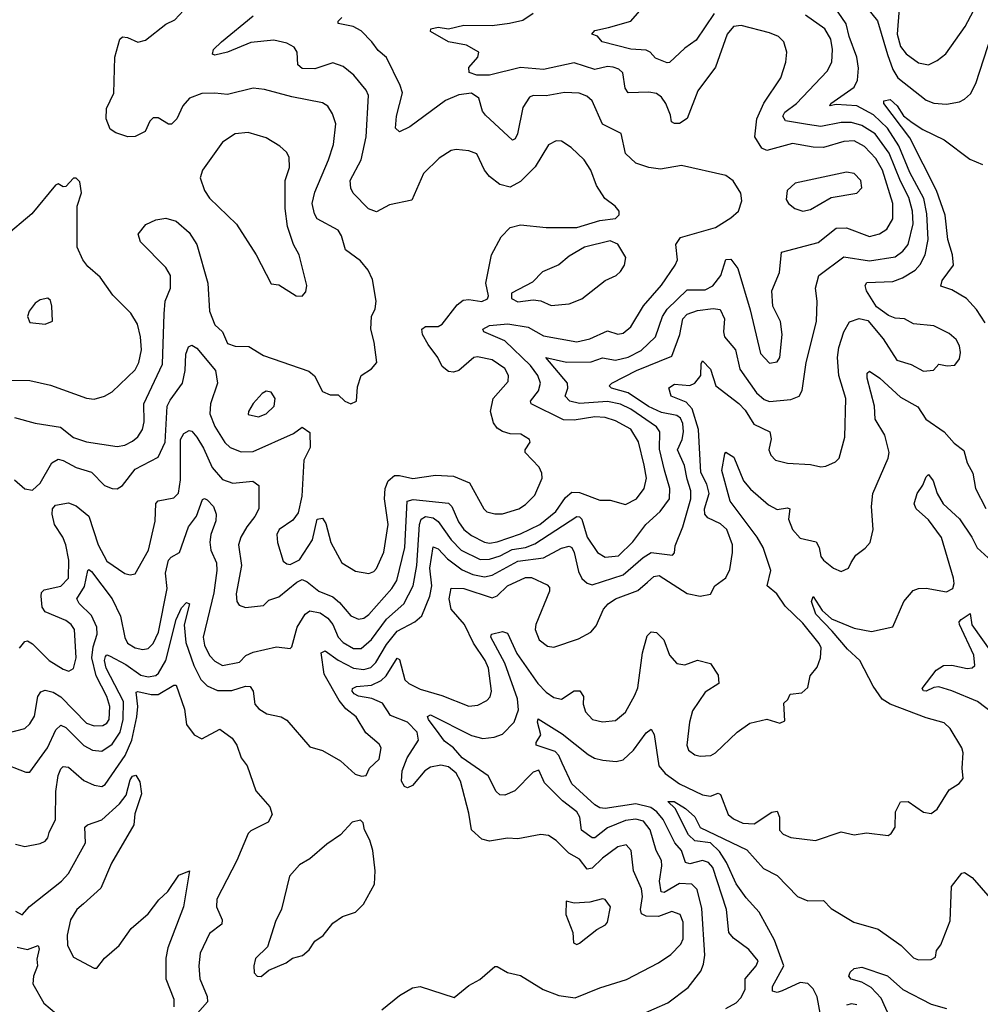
# Model space of a CAD drawing. Extents: x 1678431 to 1860718, y 384618 to 522882.
# Tile 291 of 473: x 1753155 to 1756896, y 504375 to 508211. Entities that reach past the tile are written whole.
import ezdxf

# ---------------------------------------------------------------- set-up
doc = ezdxf.new("R2010")
doc.units = 0

msp = doc.modelspace()

# ---------------------------------------------------------------- linework, layer by layer
at = {"layer": '0CON10XD'}
for points in [[(1754565, 504354.2), (1754635, 504409.6), (1754685, 504440), (1754714.3, 504444.3), (1754847.9, 504402.1), (1754905, 504449.2), (1754947.3, 504472.7), (1755005, 504523.3), (1755015, 504523.3), (1755055, 504499.4), (1755105, 504487.1), (1755193.4, 504433.4), (1755255, 504409.5), (1755318.9, 504401.1), (1755415, 504440), (1755517.8, 504472.2), (1755643.2, 504536.8), (1755690.6, 504569.4), (1755729.7, 504610.3), (1755739.1, 504630.9), (1755738.9, 504695), (1755727.5, 504725), (1755695, 504737.6), (1755642.4, 504717.6), (1755595, 504719), (1755577.4, 504727.4), (1755572.3, 504745), (1755580.2, 504795), (1755576.7, 504825), (1755545.9, 504895), (1755536.1, 504975), (1755516.9, 504996.9), (1755485, 504988.9), (1755425, 504944.7), (1755385, 504905.8), (1755365, 504902), (1755335, 504940.4), (1755294.4, 504964.4), (1755245, 505013.5), (1755215, 505032.7), (1755185, 505036.7), (1755095, 505019.5), (1755055, 505022.5), (1754985, 505010.9), (1754955, 505018.5), (1754914.5, 505055), (1754905, 505120), (1754872.1, 505245), (1754855, 505275.8), (1754825, 505300.7), (1754795, 505307.4), (1754755, 505299.7), (1754733.4, 505285), (1754685, 505227.5), (1754665, 505219.2), (1754653.9, 505223.9), (1754642.1, 505245), (1754644.8, 505285), (1754664.4, 505335.6), (1754708.6, 505405), (1754703.3, 505435), (1754665, 505473.9), (1754599.9, 505499.9), (1754568.3, 505548.3), (1754526.2, 505566.2), (1754475, 505575.6), (1754457.8, 505585), (1754450, 505595), (1754450.9, 505605), (1754467, 505613), (1754525, 505618.8), (1754563.6, 505636.4), (1754581.8, 505655), (1754625, 505724.4), (1754635, 505718), (1754655, 505639.2), (1754670.4, 505625), (1754715, 505602.4), (1754798.7, 505578.7), (1754905, 505537.2), (1754939.2, 505540.8), (1754975, 505558.9), (1754987, 505573), (1754993.3, 505595), (1754980.8, 505685), (1754967.7, 505715), (1754922.6, 505782.6), (1754887.5, 505855), (1754835.3, 505915), (1754828.1, 505955), (1754835, 505996.7), (1754885, 505995.6), (1754995, 505958.9), (1755015, 505966.5), (1755055.3, 506005), (1755125, 506038.6), (1755148.3, 506038.3), (1755209.5, 506009.5), (1755218.6, 505998.6), (1755217.9, 505985), (1755165.4, 505855), (1755163.1, 505835), (1755178.9, 505795), (1755210.5, 505770.5), (1755235, 505766.1), (1755331.4, 505798.6), (1755379.2, 505825), (1755400.2, 505849.8), (1755428.5, 505915), (1755447.1, 505935), (1755475, 505955.2), (1755562.5, 505987.5), (1755600.3, 506019.7), (1755625, 506041.3), (1755645, 506045.4), (1755755, 505975.5), (1755805, 505965.7), (1755845, 505972.9), (1755862, 506005), (1755905, 506036.2), (1755920.7, 506069.3), (1755931.8, 506135), (1755930.6, 506165), (1755909.1, 506225), (1755885, 506247.2), (1755835, 506270.3), (1755823.4, 506285), (1755822.6, 506305), (1755841, 506365), (1755831, 506401), (1755807.4, 506447.4), (1755798.2, 506615), (1755774.5, 506694.5), (1755751.3, 506721.3), (1755692.2, 506745), (1755683.1, 506776.9), (1755705, 506791.3), (1755765, 506785.3), (1755785, 506795.3), (1755808.4, 506825), (1755809.3, 506870.7), (1755815, 506881.4), (1755845, 506850), (1755866.5, 506785), (1755955.7, 506715.7), (1755980.1, 506690.1), (1756014.8, 506634.8), (1756076.4, 506605), (1756081.8, 506578.2), (1756072.5, 506535), (1756080.8, 506515), (1756098.8, 506495), (1756145, 506483.5), (1756235, 506478.5), (1756275, 506469.4), (1756295, 506471.9), (1756332, 506488), (1756347, 506503), (1756368.8, 506585), (1756372.1, 506735), (1756345.9, 506825), (1756340, 506895), (1756345, 506933.8), (1756364.8, 506995.2), (1756386.6, 507033.4), (1756425, 507046.9), (1756458.7, 507038.7), (1756517.9, 506967.9), (1756571.4, 506885), (1756627.6, 506867.6), (1756675, 506841.8), (1756713.8, 506846.2), (1756735, 506869.2), (1756767.3, 506862.7), (1756796.7, 506865), (1756815, 506890), (1756819.4, 506915), (1756815, 506940), (1756801.9, 506965), (1756775, 506988.9), (1756715, 507018.5), (1756636.2, 507026.2), (1756601.2, 507045), (1756565, 507048.5), (1756539.2, 507059.2), (1756491.9, 507091.9), (1756452.9, 507155), (1756448.5, 507175), (1756455, 507187.1), (1756555, 507190.5), (1756593.6, 507205), (1756642, 507235), (1756662.5, 507257.5), (1756682, 507295), (1756693.8, 507355), (1756688.2, 507455), (1756676.2, 507515), (1756622.2, 507615), (1756579.6, 507719.6), (1756535, 507788.9), (1756480.2, 507840.2), (1756415, 507875.7), (1756335, 507880), (1756310, 507875), (1756314.3, 507885), (1756405, 507947.5), (1756418.3, 507975), (1756422, 508022), (1756415, 508064.4), (1756385.2, 508145), (1756374, 508195), (1756295, 508312.2)], [(1755859.5, 508235), (1755789.4, 508130.6), (1755745, 508100), (1755685.9, 508044.1), (1755677.2, 508042.8), (1755631.2, 508061.2), (1755610, 508085), (1755595, 508092.1), (1755535, 508096.1), (1755424.1, 508124.1), (1755405, 508146.2), (1755384, 508155), (1755395, 508169.4), (1755448.9, 508181.1), (1755535, 508205.7), (1755596, 508275)], [(1756447, 508267), (1756496.1, 508206.1), (1756534.8, 508075.2), (1756555, 508017.5), (1756575, 507984.3), (1756685, 507897.1), (1756715, 507885.4), (1756765, 507881.2), (1756815, 507891.1), (1756835, 507901.9), (1756857.9, 507922.1), (1756878.3, 507961.7), (1756941.1, 508155), (1756999.6, 508305)], [(1756580, 508255), (1756571.9, 508155), (1756585, 508106.4), (1756607.3, 508077.3), (1756655, 508043.1), (1756694.6, 508035.4), (1756728.7, 508051.3), (1756761.9, 508078.1), (1756837.5, 508185), (1756892, 508288)], [(1753105, 505431.3), (1753175, 505450.4), (1753195, 505467.8), (1753212.4, 505497.6), (1753225.3, 505575), (1753237.7, 505592.3), (1753255, 505599.4), (1753285, 505591.2), (1753315, 505573), (1753415, 505470.5), (1753445, 505460.5), (1753479, 505461), (1753495, 505470.7), (1753503.4, 505485), (1753506.9, 505535), (1753495.2, 505575), (1753452.4, 505655), (1753436.7, 505725), (1753441.5, 505768.5), (1753456.9, 505816.9), (1753455.8, 505845), (1753435, 505890), (1753386.8, 505936.8), (1753377.7, 505955), (1753407.5, 506002.5), (1753420, 506065), (1753425, 506069.1), (1753435, 506061.8), (1753515.7, 505955), (1753547.2, 505887.2), (1753565, 505804), (1753575, 505782.3), (1753605, 505763.7), (1753635, 505758.2), (1753655, 505762), (1753675, 505780.9), (1753695.4, 505824.6), (1753729.3, 505995), (1753722.6, 506055), (1753734.6, 506105), (1753745, 506117.5), (1753778.2, 506135), (1753812, 506235), (1753843.2, 506276.8), (1753867.8, 506342.2), (1753875, 506345.9), (1753885, 506341.1), (1753909.6, 506315), (1753920, 506285), (1753918.5, 506258.5), (1753899.1, 506205), (1753895.6, 506175.6), (1753899.6, 506145), (1753921.1, 506095), (1753922.6, 506065), (1753911.5, 505978.5), (1753870.4, 505805), (1753875, 505774.4), (1753893.9, 505733.9), (1753915, 505711.8), (1753945, 505695.3), (1754011.5, 505708.5), (1754036, 505734), (1754065, 505746.7), (1754155, 505767.5), (1754208.6, 505761.4), (1754215, 505767.5), (1754235.3, 505845), (1754266.4, 505895), (1754285, 505907.9), (1754325, 505900), (1754355, 505879.4), (1754374.1, 505855), (1754396.1, 505806.1), (1754415, 505784.8), (1754455, 505761.6), (1754485, 505761.8), (1754525, 505796.8), (1754583.7, 505876.3), (1754651.1, 505935), (1754688, 506005), (1754702.2, 506085), (1754711.8, 506245), (1754719.2, 506265), (1754735, 506276), (1754765, 506270), (1754785, 506256.3), (1754835, 506185.2), (1754875, 506144.4), (1754948.1, 506108.2), (1754985, 506109.6), (1755027, 506123), (1755072.8, 506147.2), (1755125, 506154.9), (1755160.9, 506169.1), (1755325, 506275.3), (1755335, 506274.7), (1755344.8, 506264.8), (1755364.9, 506194.9), (1755405.6, 506135.6), (1755435, 506117.6), (1755487.4, 506122.6), (1755543.6, 506176.4), (1755593.2, 506245), (1755648.9, 506295), (1755685.9, 506344.1), (1755686.9, 506385), (1755665.9, 506455.9), (1755647.4, 506537.4), (1755648.1, 506605), (1755634.8, 506625), (1755535, 506693.4), (1755495, 506713.3), (1755445, 506723.5), (1755335.9, 506715.9), (1755297.5, 506725), (1755279.6, 506745), (1755290.3, 506775), (1755288.4, 506795), (1755204.4, 506895), (1755285, 506877.2), (1755381.3, 506878.7), (1755425, 506893.3), (1755475.5, 506884.5), (1755525, 506896.5), (1755575, 506922.7), (1755631.9, 506975), (1755658.8, 507055), (1755677, 507083), (1755755, 507158.5), (1755825, 507159), (1755855, 507173.8), (1755885.6, 507214.4), (1755905, 507276.9), (1755925, 507277.7), (1755951.9, 507241.9), (1756000.5, 507080.5), (1756040.1, 506910.1), (1756075, 506873.1), (1756105, 506878.6), (1756115.4, 506895), (1756125.3, 506985), (1756117.7, 507035), (1756088.9, 507095), (1756084.3, 507155), (1756114.5, 507225.5), (1756122.5, 507305), (1756265, 507343.4), (1756335, 507398.9), (1756375, 507399.5), (1756465, 507366.7), (1756503.3, 507376.7), (1756532.5, 507395), (1756556.2, 507435), (1756555.7, 507495), (1756515, 507624.5), (1756489.7, 507669.7), (1756445, 507717.1), (1756405, 507739.2), (1756365, 507736.1), (1756285, 507712.4), (1756245, 507713.8), (1756165, 507728.9), (1756065, 507700.9), (1756045, 507710), (1756018.2, 507755), (1756026.5, 507825), (1756053.9, 507886.1), (1756119.6, 507985), (1756139.1, 508045), (1756142.7, 508085), (1756131.1, 508125), (1756110.8, 508145), (1756075, 508160), (1755965, 508188.2), (1755935, 508184.5), (1755910, 508155), (1755864.7, 508025.3), (1755796.7, 507933.3), (1755754.1, 507825.9), (1755725, 507807.1), (1755705, 507806.4), (1755693.6, 507813.6), (1755689.2, 507839.3), (1755671.4, 507885), (1755655, 507908.5), (1755635, 507923.3), (1755605, 507928.2), (1755525, 507926.5), (1755513.8, 507943.8), (1755504.3, 508004.3), (1755488.6, 508018.6), (1755466.5, 508026.5), (1755445, 508028.3), (1755395, 508017), (1755315, 508042.2), (1755195, 508017.3), (1755105, 508024.7), (1754985.5, 507994.5), (1754935, 507994.7), (1754906.2, 508005), (1754903.8, 508025), (1754940, 508065), (1754943.1, 508085), (1754895, 508111.9), (1754825, 508124.1), (1754755.6, 508165), (1754755.8, 508175), (1754785, 508181.4), (1754825, 508174.7), (1754885, 508189.4), (1754995, 508188.1), (1755062.7, 508197.3), (1755115, 508209.5), (1755155, 508236.4)], [(1753135, 506660.7), (1753215, 506638.8), (1753313.5, 506623.5), (1753365, 506583.1), (1753415, 506566.8), (1753535, 506548.2), (1753565, 506553.6), (1753595, 506569.1), (1753615, 506585.4), (1753633.5, 506615), (1753640.3, 506645), (1753638.1, 506715), (1753711.5, 506868.5), (1753717.6, 507065), (1753721.2, 507115), (1753742.1, 507165), (1753743.1, 507215), (1753724.4, 507245), (1753626.2, 507345), (1753616.2, 507375), (1753646.3, 507413.7), (1753685, 507431.9), (1753725, 507437.1), (1753765, 507426.4), (1753815, 507382.5), (1753844.6, 507335), (1753887.7, 507185), (1753894, 507075), (1753915, 507022.5), (1753944.8, 506994.8), (1753965, 506949.6), (1753995, 506939.2), (1754047.3, 506937.3), (1754105, 506902.2), (1754281.7, 506841.7), (1754303.6, 506823.6), (1754335, 506762.2), (1754365, 506750), (1754395, 506750), (1754421.2, 506725), (1754445, 506714), (1754466.7, 506725), (1754470.7, 506780.7), (1754485.6, 506824.4), (1754525, 506851.4), (1754545.5, 506875), (1754535.5, 506955), (1754522.1, 507005), (1754525.6, 507054.4), (1754540, 507085), (1754542.9, 507115), (1754529.1, 507199.1), (1754512.5, 507235), (1754482, 507272), (1754424.7, 507314.7), (1754408.7, 507368.7), (1754395, 507391.1), (1754313.6, 507435), (1754302.9, 507455), (1754294.7, 507495), (1754305, 507539.2), (1754358.2, 507665), (1754376.7, 507725), (1754386.1, 507805), (1754373.9, 507843.9), (1754355, 507874.2), (1754335, 507886.7), (1754215, 507910), (1754108.9, 507938.9), (1754065, 507943.5), (1753965, 507919.1), (1753914.6, 507924.6), (1753865, 507924), (1753816.9, 507905), (1753790.5, 507875), (1753767.5, 507825), (1753745.8, 507804.2), (1753734.4, 507804.4), (1753695, 507828), (1753675, 507828.8), (1753662, 507815), (1753643.8, 507775), (1753605, 507755.5), (1753576.7, 507755), (1753529.6, 507769.6), (1753507.3, 507785), (1753491.6, 507825), (1753493.5, 507865), (1753521.4, 507925), (1753525.8, 508065), (1753545.6, 508134.4), (1753555, 508144), (1753575, 508141.9), (1753615, 508123.6), (1753645, 508130.5), (1753725, 508192.9), (1753759.3, 508210.7), (1753793.3, 508246.7)], [(1753155, 505763.3), (1753175, 505788.8), (1753185, 505791.2), (1753205, 505779.2), (1753270, 505715), (1753325, 505681.2), (1753346.6, 505673.4), (1753365, 505684), (1753375.2, 505725), (1753369.2, 505835), (1753356.2, 505855), (1753335, 505870.3), (1753253.9, 505903.9), (1753242.7, 505922.7), (1753238.3, 505965), (1753240.7, 505979.3), (1753250.3, 505989.7), (1753315, 506004.3), (1753345, 506035.6), (1753347.2, 506105), (1753335.2, 506165), (1753323.4, 506195), (1753290.5, 506245), (1753281.5, 506285), (1753283.4, 506305), (1753295, 506320), (1753345, 506328.9), (1753375, 506316.8), (1753425, 506277.5), (1753460.2, 506165), (1753495, 506101.3), (1753565, 506053.6), (1753585, 506048.5), (1753605, 506052.9), (1753656.7, 506145), (1753682.2, 506257.8), (1753685, 506325.7), (1753695, 506337.1), (1753755, 506348.5), (1753773.7, 506366.3), (1753781.8, 506418.2), (1753781.7, 506575), (1753795, 506598.5), (1753815, 506610.8), (1753825, 506608.6), (1753845, 506584.6), (1753871.6, 506541.6), (1753905, 506466.2), (1753945, 506419.2), (1753985, 506405.9), (1754063, 506413), (1754086.2, 506396.2), (1754086, 506305), (1754071.6, 506275), (1754039.8, 506235), (1754015.8, 506195), (1754008, 506165), (1754019.3, 506085), (1753997.7, 505975), (1754000.9, 505945), (1754010.4, 505930.4), (1754035, 505920.6), (1754105, 505929.6), (1754125, 505950), (1754165, 505962.8), (1754235, 506020), (1754255, 506029.6), (1754275, 506021.5), (1754320, 505985), (1754375, 505962.4), (1754401.1, 505941.1), (1754445, 505888.2), (1754475, 505875.3), (1754495, 505879.3), (1754515, 505894.1), (1754604.7, 505995), (1754623.6, 506026.4), (1754655.1, 506154.9), (1754664.3, 506335.7), (1754688, 506342), (1754825, 506327.4), (1754838.6, 506315), (1754863.5, 506255), (1754885.1, 506225.1), (1754915, 506202), (1754965, 506176), (1754985, 506172.2), (1755015, 506176.6), (1755105, 506208.5), (1755180.3, 506245), (1755242.9, 506295), (1755280.9, 506349.1), (1755305, 506371), (1755335, 506369.5), (1755415, 506339.2), (1755455, 506339.1), (1755515, 506322.8), (1755557.3, 506345), (1755587.8, 506385), (1755596.2, 506425), (1755586.6, 506475), (1755565, 506566.7), (1755535.4, 506615.4), (1755475, 506648), (1755435, 506660.7), (1755395, 506663.5), (1755315, 506651), (1755272.7, 506652.7), (1755146.9, 506715), (1755144.7, 506725), (1755175.7, 506765), (1755183.9, 506795), (1755173.5, 506825), (1755145, 506864.4), (1755045, 506960.4), (1754962.9, 506995), (1754958.6, 507005), (1754985, 507019.5), (1755056.6, 507026.6), (1755135, 507012.9), (1755195, 506980), (1755325, 506956), (1755375, 506967.6), (1755445, 506999.1), (1755485, 506985.6), (1755505, 506990), (1755535.5, 507015), (1755584, 507096), (1755655, 507176.4), (1755707.3, 507255), (1755716.5, 507275), (1755711.1, 507335), (1755728.1, 507361.9), (1755865, 507401.5), (1755925, 507439.4), (1755954, 507465), (1755967.5, 507505), (1755964.2, 507535), (1755933.7, 507583.7), (1755905, 507604.4), (1755732.8, 507642.8), (1755651.4, 507628.6), (1755605, 507634.7), (1755555, 507651.5), (1755515, 507689.2), (1755497, 507767), (1755425, 507803.8), (1755385.3, 507895.3), (1755363.3, 507913.3), (1755334.7, 507924.7), (1755277.4, 507927.4), (1755205, 507914.7), (1755155, 507915.4), (1755140.9, 507909.1), (1755115, 507869.2), (1755093.3, 507766.7), (1755085, 507746.9), (1755075, 507741.1), (1754968.8, 507838.8), (1754957.9, 507855), (1754943.4, 507905), (1754915, 507924.3), (1754865, 507918.8), (1754813.7, 507896.3), (1754675, 507793.6), (1754635, 507774.2), (1754618.6, 507788.6), (1754622.5, 507835), (1754645.6, 507925.6), (1754637.6, 507955), (1754583.4, 508063.4), (1754550.8, 508090.8), (1754526.7, 508125), (1754485, 508167), (1754454.3, 508184.3), (1754395.8, 508195.8), (1754395.6, 508205), (1754410.2, 508219.8)], [(1755415, 507428.1), (1755475, 507436.2), (1755489.5, 507450.5), (1755490, 507465), (1755473.8, 507485), (1755434.4, 507515), (1755401.9, 507565), (1755380, 507625), (1755353.1, 507665), (1755302.8, 507712.8), (1755265, 507738.1), (1755245, 507738.6), (1755215, 507722.9), (1755162.4, 507637.6), (1755105, 507580.5), (1755065, 507558.8), (1755025, 507569.2), (1754985, 507600), (1754966, 507625), (1754935, 507688.6), (1754905, 507700), (1754855, 507705.7), (1754835, 507701.4), (1754789.1, 507670.9), (1754728.2, 507611.8), (1754682.3, 507507.7), (1754595, 507490), (1754545, 507462.7), (1754513.8, 507473.8), (1754454.4, 507535), (1754444.4, 507555), (1754442.3, 507585), (1754485.5, 507665.5), (1754504.8, 507755), (1754513.2, 507915), (1754505, 507936.7), (1754456, 507995), (1754415, 508028.9), (1754375, 508042.9), (1754305, 508019.5), (1754255, 508020.7), (1754237.9, 508035), (1754236, 508085), (1754223.6, 508103.6), (1754195, 508119.3), (1754145, 508130.5), (1754055, 508121.7), (1753965, 508084.5), (1753915, 508072.9), (1753906.1, 508076.1), (1753910.6, 508095), (1753941.5, 508125), (1754065, 508225.5)], [(1756158.8, 506731.2), (1756191.4, 506745), (1756203, 506767), (1756217.5, 506875), (1756258.9, 507035), (1756261.3, 507115), (1756254.6, 507165.4), (1756267.3, 507215), (1756365, 507286.6), (1756465, 507271.5), (1756565, 507287.4), (1756595, 507308.7), (1756615.2, 507334.9), (1756635.2, 507415.2), (1756632.3, 507465), (1756618.3, 507518.3), (1756585, 507582.4), (1756541.1, 507691.1), (1756486.3, 507766.3), (1756435, 507798.4), (1756395, 507810.3), (1756355, 507810.8), (1756275, 507795.2), (1756223.2, 507803.2), (1756137.1, 507817.1), (1756126.7, 507835), (1756135, 507851.1), (1756180.9, 507885), (1756299.6, 508010.4), (1756317.7, 508045), (1756320.6, 508095), (1756314.7, 508135), (1756290.4, 508175), (1756215, 508228.4)], [(1756915, 507030.5), (1756882, 507082), (1756841.9, 507125), (1756785, 507158.5), (1756742.6, 507172.6), (1756748.2, 507195), (1756792.5, 507255), (1756787.7, 507295), (1756770, 507355), (1756758.9, 507448.9), (1756726, 507546), (1756621.2, 507751.2), (1756520, 507885), (1756521.2, 507895), (1756545, 507900), (1756572.2, 507875), (1756597, 507837), (1756630.5, 507810.5), (1756672.6, 507782.6), (1756755, 507743.3), (1756855, 507667.9), (1756905, 507646.9)], [(1754255, 507133.3), (1754269.5, 507150.5), (1754273.8, 507175), (1754243.5, 507295), (1754221.1, 507335), (1754198.2, 507405), (1754188.7, 507475), (1754189.6, 507585), (1754205.5, 507635), (1754204.3, 507675), (1754194.3, 507694.3), (1754168.3, 507718.3), (1754115, 507750.5), (1754045, 507770.9), (1753993.9, 507766.1), (1753945, 507734.3), (1753867.1, 507625), (1753858.6, 507595), (1753875.5, 507545), (1753895, 507515.6), (1753999.1, 507415), (1754075.8, 507295), (1754135, 507182.5), (1754165, 507177.5), (1754232.5, 507135), (1754255, 507133.3)], [(1753125, 506806.4), (1753195, 506805.4), (1753275, 506787.3), (1753415, 506736.8), (1753445, 506732.9), (1753486.1, 506743.9), (1753515, 506761.1), (1753605, 506847.5), (1753619.7, 506875), (1753629, 506925), (1753626.1, 506976.1), (1753614.2, 507024.2), (1753587.8, 507067.8), (1753518.3, 507138.3), (1753468.3, 507208.3), (1753420.1, 507250.1), (1753400.9, 507275), (1753379.2, 507325), (1753379.1, 507445), (1753379.1, 507485), (1753395.9, 507535.9), (1753388.8, 507578.8), (1753375, 507593.3), (1753365, 507593.3), (1753335, 507561.2), (1753325, 507560), (1753305, 507571.2), (1753295, 507566), (1753201.9, 507455), (1753095, 507363.5)], [(1756205, 507464.5), (1756235, 507471.5), (1756315, 507518.9), (1756415.4, 507534.6), (1756434.5, 507555.5), (1756430.5, 507585), (1756405, 507611.9), (1756375, 507616.7), (1756175, 507574.2), (1756144, 507545), (1756140.3, 507510.3), (1756148.8, 507495), (1756173.8, 507475), (1756205, 507464.5)], [(1753135, 506418.8), (1753175, 506382.9), (1753205, 506378.1), (1753235, 506405.7), (1753280.9, 506485), (1753305, 506498.6), (1753325, 506494.3), (1753375, 506467), (1753435, 506448.5), (1753485, 506396.9), (1753515, 506384.4), (1753535, 506383.1), (1753555, 506395.8), (1753605, 506460), (1753695, 506506.2), (1753721.7, 506565), (1753730.2, 506705), (1753741, 506729), (1753789, 506795), (1753799.4, 506845), (1753802.2, 506907.8), (1753812.9, 506937.1), (1753825, 506942.9), (1753845, 506931.5), (1753917.3, 506845), (1753926.1, 506795), (1753897.8, 506715), (1753895.7, 506675), (1753915, 506626.4), (1753954.4, 506564.4), (1753975, 506543.8), (1754017.3, 506527.2), (1754065, 506528.6), (1754221, 506599), (1754255, 506623.3), (1754285, 506602.5), (1754286.2, 506545), (1754261.8, 506495), (1754254.4, 506355), (1754240.3, 506289.7), (1754218.8, 506261.2), (1754165.6, 506225), (1754156.5, 506205), (1754158.9, 506175), (1754181.5, 506101.5), (1754195, 506090.9), (1754209.1, 506089.1), (1754245, 506106.9), (1754295.5, 506185), (1754314.2, 506265.8), (1754335, 506268.8), (1754347.9, 506247.9), (1754366.9, 506175), (1754410, 506095), (1754462.4, 506062.4), (1754515, 506053.6), (1754535, 506061.5), (1754545, 506073.1), (1754573.2, 506136.8), (1754590.5, 506245), (1754576.2, 506345), (1754578, 506385), (1754590.3, 506415), (1754615, 506434.7), (1754635, 506435.9), (1754686, 506424), (1754775, 506437.1), (1754845, 506432.7), (1754906.5, 506406.5), (1754962.5, 506305), (1754975, 506293.6), (1755005, 506285.4), (1755035, 506286.2), (1755099.2, 506305), (1755125, 506322.2), (1755160.9, 506359.1), (1755190, 506425), (1755188.9, 506445), (1755178.2, 506468.2), (1755124.4, 506525), (1755124.2, 506535.8), (1755143.3, 506565), (1755141.2, 506575), (1755107, 506597), (1755065, 506597.5), (1755035, 506606.4), (1755015, 506619.4), (1755000.7, 506640.7), (1754988.5, 506685), (1754999.2, 506735), (1755057.9, 506802.1), (1755058.5, 506825), (1755045, 506852.5), (1754995, 506885.6), (1754937.9, 506897.9), (1754924.2, 506895), (1754865, 506844.6), (1754845, 506837.9), (1754825, 506841.1), (1754800.3, 506860.3), (1754783.8, 506895), (1754746.2, 506945), (1754723.5, 506985), (1754721.4, 507005), (1754735, 507015.6), (1754785, 507016.2), (1754801.1, 507025), (1754859.2, 507100.8), (1754881.9, 507118.1), (1754905, 507120.9), (1754955, 507113.6), (1754976.8, 507123.2), (1754980.8, 507135), (1754970.9, 507185), (1754992.2, 507295), (1755030.9, 507365), (1755065, 507401.1), (1755105, 507411.2), (1755205, 507401.5), (1755325, 507401.8), (1755415, 507428.1)], [(1755225, 507097.5), (1755295, 507104.5), (1755345, 507123.1), (1755435.4, 507194.6), (1755478.8, 507215), (1755495, 507230), (1755510.6, 507255), (1755515.6, 507285), (1755485, 507336.2), (1755455, 507349.2), (1755355, 507324.5), (1755295, 507289.4), (1755255, 507256.4), (1755191.9, 507228.1), (1755151.7, 507188.3), (1755071.2, 507145), (1755070.8, 507125), (1755095, 507111.8), (1755155, 507120), (1755185, 507116.2), (1755225, 507097.5)], [(1753255, 507024.2), (1753283.3, 507036.7), (1753280.8, 507095), (1753275, 507117.5), (1753265, 507126.7), (1753235, 507120), (1753215, 507106.7), (1753192, 507075), (1753186.2, 507055), (1753195, 507031.2), (1753255, 507024.2)], [(1753078.9, 505318.9), (1753179.1, 505279.1), (1753195, 505279.1), (1753263.3, 505375), (1753295.9, 505445), (1753315, 505462.2), (1753335, 505454.2), (1753405, 505383.2), (1753439.2, 505365), (1753475, 505361.3), (1753515, 505388.4), (1753546.9, 505435), (1753558.8, 505485), (1753559, 505555), (1753491.4, 505685), (1753485.2, 505714.7), (1753489.8, 505730.2), (1753495, 505736.9), (1753505, 505733.3), (1753568.9, 505698.9), (1753627.5, 505657.5), (1753655, 505651.6), (1753685, 505655.8), (1753696.1, 505665), (1753724.8, 505715), (1753765, 505874.4), (1753785, 505920), (1753805, 505940.8), (1753816.4, 505935), (1753796.1, 505853.9), (1753802.5, 505785), (1753833.2, 505695), (1753860.4, 505640.4), (1753885.9, 505615.9), (1753925, 505597.7), (1753982, 505598), (1754035, 505615.3), (1754052.8, 505612.8), (1754063.9, 505595), (1754071.3, 505545), (1754087, 505527), (1754117.3, 505507.3), (1754173.3, 505495), (1754195, 505482.9), (1754285, 505378.8), (1754335, 505364.3), (1754405, 505324), (1754461.7, 505271.7), (1754486.4, 505263.6), (1754505, 505266.7), (1754518, 505295), (1754555, 505330), (1754563.1, 505375), (1754555, 505388.6), (1754503.4, 505433.4), (1754465.5, 505495), (1754425, 505526.4), (1754398.8, 505558.8), (1754341.6, 505661.6), (1754329.1, 505745), (1754345, 505752.9), (1754395.7, 505715.7), (1754455, 505685.2), (1754495, 505679.8), (1754522.3, 505687.7), (1754542.7, 505707.3), (1754583.5, 505776.5), (1754625, 505829.5), (1754694.5, 505865.5), (1754721.5, 505888.5), (1754752.9, 505965), (1754760.2, 506005), (1754752.1, 506075), (1754765, 506157.5), (1754785, 506149.1), (1754821.1, 506111.1), (1754878.1, 506068.1), (1754919.4, 506049.4), (1754965, 506041), (1754995, 506047.7), (1755095, 506101.4), (1755195, 506114.8), (1755265, 506152.1), (1755295, 506160.4), (1755305, 506155.5), (1755314.2, 506135), (1755332, 506062), (1755345, 506033.5), (1755365, 506015.4), (1755385, 506010), (1755505, 506048.4), (1755583.7, 506116.3), (1755614.6, 506135.4), (1755698, 506125), (1755705.4, 506134.6), (1755708.3, 506161.7), (1755737.7, 506235), (1755769, 506345), (1755768.6, 506375), (1755755, 506421.5), (1755743.9, 506473.9), (1755717.5, 506535), (1755734.8, 506575), (1755740, 506605), (1755737.7, 506637.7), (1755728.8, 506658.8), (1755715, 506669.3), (1755655, 506681.2), (1755603.5, 506703.5), (1755525, 506757.7), (1755460, 506775), (1755451.4, 506785), (1755460.8, 506795), (1755557.2, 506845), (1755695, 506900.4), (1755725.9, 506985), (1755738.4, 507045), (1755755, 507064.3), (1755795, 507077.6), (1755855.7, 507085.7), (1755882.6, 507082.6), (1755900.4, 507045), (1755896.4, 506995), (1755900.6, 506975), (1755942.5, 506925), (1755959.7, 506849.7), (1756025, 506757.5), (1756055, 506731.6), (1756075, 506724), (1756158.8, 506731.2)], [(1756393.2, 506096.8), (1756411.2, 506125), (1756448.3, 506151.7), (1756467.5, 506175), (1756478.6, 506225), (1756472.1, 506315), (1756478.2, 506365), (1756537.7, 506502.3), (1756541.8, 506525), (1756525, 506592.5), (1756486.9, 506655), (1756483.9, 506705), (1756455.3, 506815), (1756455.6, 506834.4), (1756465, 506841.4), (1756505.3, 506815), (1756585, 506740.3), (1756652.8, 506702.8), (1756684.5, 506655), (1756755.3, 506605.3), (1756795, 506561.9), (1756832.1, 506532.1), (1756845.5, 506485), (1756867.1, 506445), (1756877.3, 506385), (1756917.4, 506307.4)], [(1754085, 506664.5), (1754115, 506675.7), (1754146.7, 506705), (1754150, 506735), (1754135, 506760), (1754115, 506764), (1754100, 506755), (1754065, 506716.2), (1754046.7, 506685), (1754045, 506673.3), (1754085, 506664.5)], [(1755572.5, 504335), (1755679.2, 504380.8), (1755759, 504441), (1755807.5, 504505), (1755818.5, 504531.5), (1755823.2, 504566.8), (1755811.2, 504748.8), (1755793, 504823), (1755773.4, 504843.4), (1755725, 504846), (1755665, 504811.1), (1755654, 504814), (1755646.3, 504855), (1755656.3, 504915), (1755654.1, 504935), (1755633.8, 504975), (1755611, 505055), (1755585, 505088.3), (1755555, 505097.1), (1755515, 505090.9), (1755445, 505063.5), (1755395, 505024.1), (1755385, 505024.2), (1755343.5, 505053.5), (1755337, 505105), (1755325.3, 505125), (1755268.7, 505168.7), (1755198.7, 505238.7), (1755177.6, 505287.6), (1755155, 505280), (1755083.6, 505206.4), (1755045, 505189.5), (1755025, 505191.9), (1755010.5, 505205), (1754979.3, 505265), (1754878.7, 505335), (1754845, 505374.1), (1754810.2, 505400.3), (1754788.8, 505428.8), (1754746.9, 505485), (1754743.9, 505496.1), (1754755, 505503.3), (1754915, 505422.5), (1754958.5, 505411.5), (1755003.3, 505416.7), (1755035, 505428.4), (1755080.8, 505475), (1755097.8, 505522.2), (1755093.8, 505565), (1755045, 505704.7), (1754990.7, 505805), (1754993, 505817), (1755035, 505827.3), (1755055, 505821.1), (1755091.7, 505741.7), (1755173.4, 505625), (1755205, 505591.1), (1755235, 505570.4), (1755265, 505564.6), (1755315, 505596.1), (1755337.1, 505597.1), (1755351.1, 505575), (1755350.3, 505545), (1755358.5, 505515), (1755386.2, 505485), (1755425, 505475.6), (1755475, 505481.4), (1755515, 505512.9), (1755550.5, 505579.5), (1755562.4, 505607.6), (1755580.5, 505745), (1755599.2, 505810.8), (1755615, 505826), (1755635, 505824), (1755664.3, 505795), (1755685.5, 505735), (1755715, 505703.1), (1755745, 505698.2), (1755795, 505715.6), (1755845, 505702.5), (1755875, 505657.5), (1755878, 505625), (1755825, 505590.8), (1755775, 505518.6), (1755763.3, 505475), (1755752.9, 505385), (1755760, 505365), (1755785, 505347.3), (1755805, 505342.3), (1755846.7, 505345), (1755865, 505354.4), (1755949.2, 505435), (1755998.8, 505471.2), (1756065, 505486.2), (1756115, 505470), (1756135, 505480), (1756131.2, 505548.8), (1756147.3, 505562.7), (1756155.9, 505584.1), (1756201.7, 505588.3), (1756225, 505610), (1756233.3, 505655), (1756260.9, 505689.1), (1756273.5, 505725), (1756276, 505764), (1756269.1, 505780.9), (1756205, 505860), (1756136.2, 505926.2), (1756104.5, 505975), (1756066.5, 506005), (1756080, 506065), (1756050.2, 506155), (1756027.5, 506195), (1755922.3, 506335), (1755890, 506455), (1755900.9, 506519.1), (1755905, 506526), (1755936.7, 506506.7), (1755974.5, 506415), (1756001.6, 506381.6), (1756070.8, 506320.8), (1756105, 506302.8), (1756145, 506309.1), (1756154, 506305), (1756149.3, 506265), (1756165.3, 506225), (1756195, 506190.8), (1756256.9, 506176.9), (1756268.1, 506155), (1756275, 506120), (1756285, 506106), (1756325, 506074.2), (1756355, 506062), (1756383.3, 506075), (1756393.2, 506096.8)], [(1756158.8, 505025), (1756255, 505013.3), (1756355, 505047.5), (1756405, 505035.8), (1756453.6, 505043.6), (1756537.4, 505032.6), (1756549.3, 505040.7), (1756564.4, 505065.6), (1756566, 505125), (1756585.6, 505164.4), (1756615, 505165.5), (1756675, 505124.1), (1756705, 505119.3), (1756727.7, 505135), (1756775, 505210.8), (1756813.8, 505235), (1756830, 505255), (1756825.8, 505295), (1756830, 505355), (1756824.2, 505375), (1756779.3, 505449.3), (1756755, 505472.5), (1756685, 505491.8), (1756545, 505544.7), (1756513.5, 505563.5), (1756479, 505615), (1756427.2, 505715), (1756379.1, 505759.1), (1756319.2, 505829.2), (1756255.3, 505895), (1756239.5, 505945), (1756245, 505964), (1756280, 505910), (1756317.1, 505877.1), (1756405, 505840.4), (1756472.2, 505827.8), (1756555, 505846.2), (1756598.5, 505945), (1756635, 505987.3), (1756655, 505995.4), (1756685, 505996.8), (1756765, 505982.1), (1756789.5, 505995), (1756794.6, 506015), (1756791.6, 506035), (1756745, 506193.8), (1756695, 506263.2), (1756646.4, 506305), (1756639.1, 506325), (1756650.8, 506365), (1756672.9, 506397.1), (1756685, 506430), (1756695, 506438.8), (1756712.7, 506415), (1756728.2, 506365), (1756751.9, 506325), (1756815, 506266.9), (1756862.7, 506195), (1756884.1, 506154.1), (1756927.1, 506115)], [(1756945, 505510.2), (1756885, 505555.2), (1756785, 505596.9), (1756735, 505612), (1756715, 505610), (1756685, 505595.8), (1756675, 505596.7), (1756670, 505605), (1756725, 505676.6), (1756753.5, 505695), (1756785, 505697), (1756845, 505683.6), (1756864, 505686), (1756874.4, 505695), (1756871, 505735), (1756815.6, 505854.4), (1756814.6, 505865), (1756821.9, 505875), (1756857.3, 505897.3), (1756863, 505853), (1757045, 505597.5)], [(1753139.1, 504999.1), (1753175, 504990.8), (1753235, 505002.5), (1753255, 505011.2), (1753265, 505023.3), (1753269.4, 505045), (1753294.6, 505095), (1753295.8, 505205), (1753305, 505266.2), (1753315, 505292.2), (1753325, 505301.5), (1753345, 505299.5), (1753405, 505247.5), (1753445, 505228.8), (1753475, 505223.5), (1753487.9, 505232.1), (1753565.9, 505344.1), (1753591.7, 505405), (1753610.9, 505495), (1753615.5, 505535), (1753609.1, 505590.9), (1753615.4, 505594.6), (1753667.8, 505582.2), (1753695, 505582.2), (1753755, 505619.1), (1753765, 505618.6), (1753797.7, 505525), (1753805.4, 505465.4), (1753834.6, 505424.6), (1753865, 505410), (1753935, 505447.5), (1753982.7, 505412.7), (1754001.4, 505385), (1754018.1, 505335), (1754040.6, 505305), (1754075, 505206.9), (1754129.5, 505145), (1754138.2, 505115), (1754122.5, 505085), (1754055, 505051.2), (1754045, 505040.6), (1754000.4, 504935), (1753922.5, 504785), (1753921.2, 504755), (1753943.8, 504705), (1753941.9, 504688.1), (1753895, 504651.1), (1753858.2, 504575), (1753852.8, 504525), (1753856.7, 504475), (1753885.7, 504405.7), (1753887.2, 504385), (1753798.2, 504285)], [(1755905, 504358.5), (1755945, 504381.2), (1755965, 504402.2), (1755980.5, 504435), (1755980.4, 504475), (1756023.5, 504525), (1756031.5, 504545), (1755995, 504588.9), (1755935, 504632.5), (1755916.7, 504655), (1755908.2, 504745), (1755855, 504908.4), (1755837.4, 504927.4), (1755815, 504935.6), (1755765, 504923.2), (1755747.8, 504927.8), (1755732.6, 504975), (1755706.9, 505005), (1755660.6, 505095), (1755636.5, 505125), (1755612.7, 505142.7), (1755555, 505156.3), (1755435, 505137.8), (1755415, 505140.5), (1755395, 505152), (1755304.9, 505234.9), (1755268.1, 505315), (1755255.1, 505345.1), (1755240.1, 505360.1), (1755166.7, 505385), (1755166, 505395), (1755185.4, 505425), (1755171.9, 505475), (1755175, 505487.8), (1755268.5, 505428.5), (1755369, 505349), (1755394.4, 505334.4), (1755426, 505326), (1755478.2, 505321.8), (1755505, 505328.4), (1755545.3, 505365), (1755595, 505432.9), (1755615, 505447.5), (1755626.4, 505426.4), (1755644.8, 505305), (1755668.5, 505275), (1755724.5, 505234.5), (1755815, 505192), (1755845, 505186.4), (1755875, 505197.5), (1755885, 505193.1), (1755914.6, 505115), (1755935, 505097.9), (1755971.6, 505081.6), (1756015, 505078.7), (1756085, 505124.5), (1756105, 505128.1), (1756114.6, 505105), (1756113.7, 505053.7), (1756128.3, 505038.3), (1756158.8, 505025)], [(1753138.7, 504738.7), (1753165, 504724.4), (1753193, 504757), (1753318, 504855), (1753344.8, 504885.2), (1753411.5, 505005), (1753408.5, 505065), (1753419.2, 505075), (1753475, 505094.2), (1753544.2, 505155.8), (1753569.8, 505190.2), (1753585, 505249.5), (1753595, 505264.4), (1753607.9, 505267.9), (1753622.7, 505242.7), (1753629.5, 505195), (1753603, 505117), (1753599.3, 505075), (1753513, 504925), (1753471.8, 504828.2), (1753403.6, 504766.4), (1753377.8, 504745), (1753353.6, 504705), (1753340, 504645), (1753341.8, 504605), (1753365, 504558.8), (1753445, 504516.2), (1753455, 504516.7), (1753486, 504555), (1753543.1, 504605), (1753589.2, 504670.8), (1753655, 504728.5), (1753697.6, 504782.4), (1753732.5, 504815), (1753775, 504878.1), (1753816.2, 504895), (1753793.4, 504755), (1753732.4, 504595), (1753724.7, 504555), (1753724, 504475), (1753755.3, 504395.3), (1753755.3, 504365)], [(1756273.9, 504333.9), (1756260.4, 504405), (1756245, 504435.6), (1756225, 504456.5), (1756195, 504460.4), (1756125, 504427.5), (1756105, 504422.1), (1756087, 504427), (1756087.1, 504445), (1756130.6, 504525), (1756095.1, 504625.1), (1756035, 504734.4), (1755985, 504789.7), (1755946, 504845), (1755908.2, 504928.2), (1755880.1, 504970.1), (1755845, 505004.2), (1755785, 505012.8), (1755759.5, 505035), (1755708.1, 505138.1), (1755680, 505165), (1755703.8, 505165), (1755747.7, 505137.7), (1755785, 505105.8), (1755804.8, 505064.8), (1755987.6, 504977.6), (1756052.3, 504905), (1756105, 504877.1), (1756185, 504795.4), (1756225, 504778), (1756285, 504780), (1756315, 504748.1), (1756404.2, 504695), (1756498.3, 504668.3), (1756588.6, 504605), (1756636.7, 504556.7), (1756655, 504548.5), (1756705, 504550.5), (1756721.4, 504558.6), (1756726.2, 504585), (1756743.1, 504606.9), (1756779.2, 504700.8), (1756784.3, 504835), (1756825, 504886.2), (1756835, 504888.8), (1756865, 504870), (1756935, 504788.6)], [(1754095, 504483.3), (1754125, 504508.8), (1754193.3, 504536.7), (1754217.5, 504555), (1754256.7, 504565), (1754282.4, 504587.6), (1754305, 504621.2), (1754336.6, 504643.4), (1754375, 504692), (1754412.3, 504717.7), (1754462.5, 504735), (1754493.8, 504765), (1754537, 504843), (1754539.2, 504895), (1754530.8, 504975), (1754518.8, 505015), (1754497.5, 505055), (1754492.5, 505082.5), (1754482.5, 505092.5), (1754450, 505085), (1754404.6, 505035.4), (1754350.8, 504999.2), (1754285, 504942.2), (1754245, 504919.2), (1754205.6, 504874.4), (1754175, 504746.7), (1754151.9, 504698.1), (1754120.3, 504599.7), (1754073.6, 504553.6), (1754066.7, 504525), (1754068.3, 504498.3), (1754080, 504485), (1754095, 504483.3)], [(1755325, 504608), (1755335, 504614), (1755402.5, 504667.5), (1755436.7, 504685), (1755444.2, 504695.8), (1755455.7, 504755.7), (1755435, 504784), (1755425, 504786.9), (1755375, 504773.3), (1755315, 504768.8), (1755283.3, 504776.7), (1755282, 504725), (1755309.2, 504655), (1755312, 504615), (1755325, 504608)], [(1753145, 504597.9), (1753185, 504589.5), (1753226.7, 504605), (1753231.7, 504591.7), (1753221.4, 504551.4), (1753224.7, 504524.7), (1753208.7, 504485), (1753206.2, 504455), (1753249.4, 504379.4), (1753298, 504338)], [(1756552.9, 504305), (1756509.9, 504399.9), (1756471, 504441), (1756435, 504461.1), (1756393.2, 504473.2), (1756384.3, 504485), (1756388.9, 504501.1), (1756404.5, 504515.5), (1756435, 504520.4), (1756535, 504485.9), (1756595, 504432.8), (1756705, 504375.8), (1756765, 504359.1)], [(1756415, 504373.5), (1756395, 504377.3), (1756375, 504372.1)]]:
    msp.add_lwpolyline(points, dxfattribs=at)

doc.saveas('drawing.dxf')
